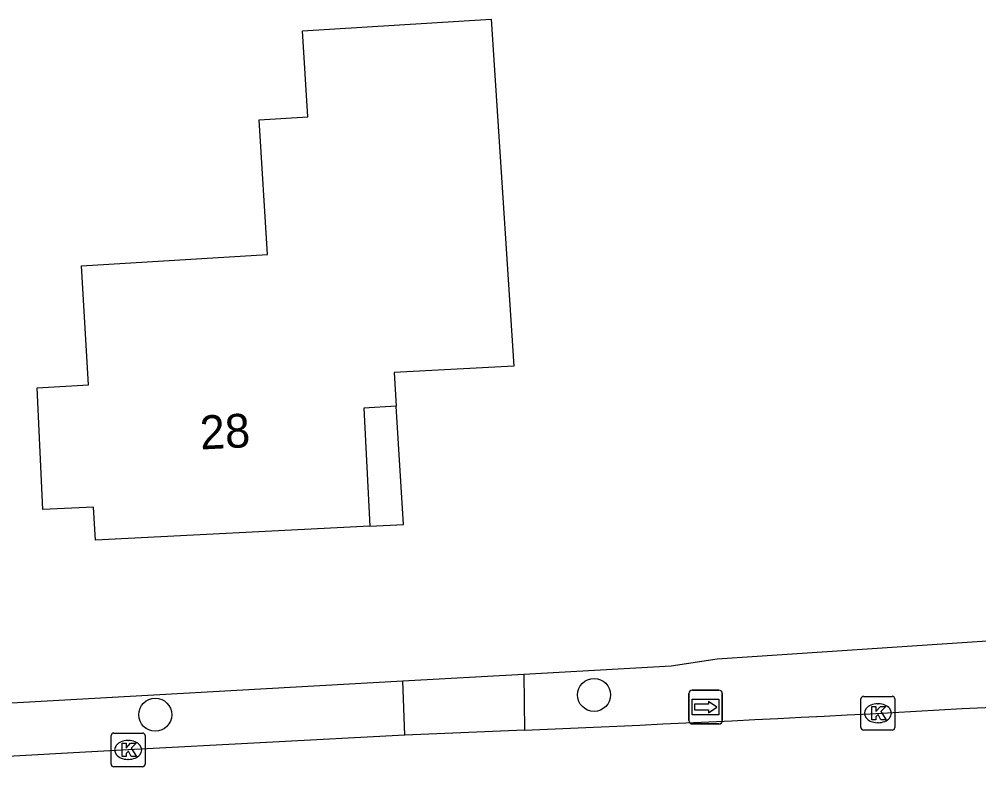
# Model space of a CAD drawing. Extents: x 162675 to 163482, y 379761 to 381227.
# Drawn here: x 163116.68 to 163145.1, y 380716.64 to 380738.78 of the extents above; entities that cross this region are included whole.
import ezdxf

# ---------------------------------------------------------------- set-up
doc = ezdxf.new("R2010")
doc.units = 0
for name, color, linetype in [('IMGEO_Boom', 7, 'Continuous'), ('IMGEO_Groenvoorziening', 7, 'Continuous'), ('IMGEO_Kolk', 7, 'Continuous'), ('IMGEO_Pand', 7, 'Continuous'), ('IMGEO_Pand_nummerreeks', 7, 'Continuous'), ('IMGEO_Pand_overbouw', 7, 'Continuous'), ('IMGEO_Rijbaan_lokaal_gesloten', 7, 'Continuous'), ('IMGEO_Voetpad_open', 7, 'Continuous'), ('IMGEO_Wegwijzer', 7, 'Continuous')]:
    doc.layers.add(name, color=color, linetype=linetype)

msp = doc.modelspace()

# ---------------------------------------------------------------- linework, layer by layer
at = {"layer": 'IMGEO_Boom'}
for centre in [(163133.701, 380718.767), (163120.707, 380718.183)]:
    msp.add_circle(centre, 0.489, dxfattribs=at)
at = {"layer": 'IMGEO_Groenvoorziening'}
for points in [[(163131.621, 380719.387), (163135.984, 380719.633), (163137.35, 380719.841), (163157.635, 380721.186), (163182.017, 380723.287)], [(163115.742, 380718.494), (163128.04, 380719.186)]]:
    msp.add_lwpolyline(points, dxfattribs=at)
at = {"layer": 'IMGEO_Kolk'}
for p, q in [((163141.682, 380718.726), (163142.534, 380718.726)), ((163141.607, 380717.8), (163141.607, 380718.652)), ((163142.095, 380718.506), (163142.12, 380718.506)), ((163142.608, 380718.652), (163142.608, 380717.8)), ((163142.118, 380717.946), (163142.093, 380717.946)), ((163119.477, 380717.64), (163120.329, 380717.64)), ((163142.534, 380717.726), (163141.682, 380717.726)), ((163119.402, 380716.714), (163119.402, 380717.566)), ((163119.89, 380717.42), (163119.915, 380717.42)), ((163120.403, 380717.566), (163120.403, 380716.714)), ((163119.913, 380716.86), (163119.888, 380716.86)), ((163120.329, 380716.64), (163119.477, 380716.64))]:
    msp.add_line(p, q, dxfattribs=at)
for points in [[(163141.682, 380718.726), (163142.534, 380718.726)], [(163141.607, 380717.8), (163141.607, 380718.652)], [(163142.608, 380718.652), (163142.608, 380717.8)], [(163141.928, 380718.426), (163142.051, 380718.426), (163142.051, 380718.275), (163142.181, 380718.426), (163142.345, 380718.426), (163142.199, 380718.275), (163142.352, 380718.026), (163142.2, 380718.026), (163142.115, 380718.19), (163142.051, 380718.123), (163142.051, 380718.026), (163141.928, 380718.026), (163141.928, 380718.426)], [(163119.477, 380717.64), (163120.329, 380717.64)], [(163142.534, 380717.726), (163141.682, 380717.726)], [(163119.402, 380716.714), (163119.402, 380717.566)], [(163119.723, 380717.34), (163119.846, 380717.34), (163119.846, 380717.189), (163119.976, 380717.34), (163120.14, 380717.34), (163119.994, 380717.189), (163120.147, 380716.94), (163119.995, 380716.94), (163119.91, 380717.104), (163119.846, 380717.037), (163119.846, 380716.94), (163119.723, 380716.94), (163119.723, 380717.34)], [(163120.403, 380717.566), (163120.403, 380716.714)], [(163120.329, 380716.64), (163119.477, 380716.64)]]:
    msp.add_lwpolyline(points, dxfattribs=at)
for centre, start, end in [((163141.684, 380718.65), 91.552, 178.448), ((163141.684, 380718.65), 91.552, 178.448), ((163142.532, 380718.65), 1.552, 88.448), ((163142.532, 380718.65), 1.552, 88.448), ((163119.479, 380717.564), 91.552, 178.448), ((163119.479, 380717.564), 91.552, 178.448), ((163120.327, 380717.564), 1.552, 88.448), ((163120.327, 380717.564), 1.552, 88.448), ((163141.684, 380717.802), 181.552, 268.448), ((163141.684, 380717.802), 181.552, 268.448), ((163142.532, 380717.802), 271.552, 358.448), ((163142.532, 380717.802), 271.552, 358.448), ((163119.479, 380716.716), 181.552, 268.448), ((163119.479, 380716.716), 181.552, 268.448), ((163120.327, 380716.716), 271.552, 358.448), ((163120.327, 380716.716), 271.552, 358.448)]:
    msp.add_arc(centre, 0.0765, start, end, dxfattribs=at)
for centre, major_axis, ratio, start_param, end_param in [((163142.094, 380718.226), (-0.387, 0.002), 0.722429, 4.712389, 7.853982), ((163142.119, 380718.226), (-0.39, 0.002), 0.717154, 1.570796, 4.712389), ((163119.889, 380717.14), (-0.387, 0.002), 0.722429, 4.712389, 7.853982), ((163119.914, 380717.14), (-0.39, 0.002), 0.717154, 1.570796, 4.712389)]:
    msp.add_ellipse(centre, major_axis=major_axis, ratio=ratio, start_param=start_param, end_param=end_param, dxfattribs=at)
at = {"layer": 'IMGEO_Pand'}
msp.add_lwpolyline([(163131.327, 380728.502), (163127.782, 380728.314), (163127.842, 380727.316), (163126.883, 380727.258), (163127.062, 380723.764), (163118.939, 380723.353), (163118.875, 380724.329), (163117.376, 380724.258), (163117.206, 380727.864), (163118.733, 380727.955), (163118.518, 380731.472), (163124.028, 380731.809), (163123.784, 380735.802), (163125.222, 380735.89), (163125.067, 380738.436), (163130.657, 380738.778), (163131.327, 380728.502)], dxfattribs=at)
at = {"layer": 'IMGEO_Pand_overbouw'}
msp.add_lwpolyline([(163127.842, 380727.316), (163126.883, 380727.258), (163127.062, 380723.764), (163128.056, 380723.81)], close=True, dxfattribs=at)
at = {"layer": 'IMGEO_Rijbaan_lokaal_gesloten'}
for points in [[(163128.093, 380717.58), (163119.903, 380717.14), (163118.28, 380717.058), (163115.275, 380716.881)], [(163131.643, 380717.729), (163128.093, 380717.58)]]:
    msp.add_lwpolyline(points, dxfattribs=at)
msp.add_arc((163094.024, 381620.626), 903.681, 272.385816, 273.77174, dxfattribs=at)
at = {"layer": 'IMGEO_Voetpad_open'}
for points in [[(163128.04, 380719.186), (163131.621, 380719.387)], [(163131.621, 380719.387), (163131.643, 380717.729)], [(163128.093, 380717.58), (163128.04, 380719.186)]]:
    msp.add_lwpolyline(points, dxfattribs=at)
at = {"layer": 'IMGEO_Wegwijzer'}
for p, q in [((163136.511, 380718.009), (163136.511, 380718.809)), ((163136.511, 380718.809), (163136.511, 380718.009)), ((163136.611, 380718.909), (163137.401, 380718.909)), ((163137.401, 380718.909), (163136.611, 380718.909)), ((163137.501, 380718.809), (163137.501, 380718.009)), ((163137.501, 380718.009), (163137.501, 380718.809)), ((163137.401, 380717.909), (163136.611, 380717.909)), ((163136.611, 380717.909), (163137.401, 380717.909))]:
    msp.add_line(p, q, dxfattribs=at)
for points in [[(163136.612, 380718.641), (163137.4, 380718.641), (163137.4, 380718.177), (163136.612, 380718.177), (163136.612, 380718.641)], [(163136.677, 380718.493), (163136.677, 380718.409), (163136.677, 380718.325), (163137.088, 380718.325), (163137.088, 380718.242), (163137.335, 380718.409), (163137.088, 380718.576), (163137.088, 380718.493), (163136.677, 380718.493)]]:
    msp.add_lwpolyline(points, dxfattribs=at)
for centre, start, end in [((163136.611, 380718.809), 90, 180), ((163136.611, 380718.809), 90, 180), ((163137.401, 380718.809), 0, 90), ((163137.401, 380718.809), 360, 90), ((163136.611, 380718.009), 180, 270), ((163136.611, 380718.009), 180, 270), ((163137.401, 380718.009), 270, 0), ((163137.401, 380718.009), 270, 0)]:
    msp.add_arc(centre, 0.1, start, end, dxfattribs=at)

# ---------------------------------------------------------------- texts
at = {"layer": 'IMGEO_Pand_nummerreeks'}
msp.add_text('28', height=1, rotation=2.8962, dxfattribs=at).set_placement((163122.051, 380726.034))

doc.saveas('drawing.dxf')
